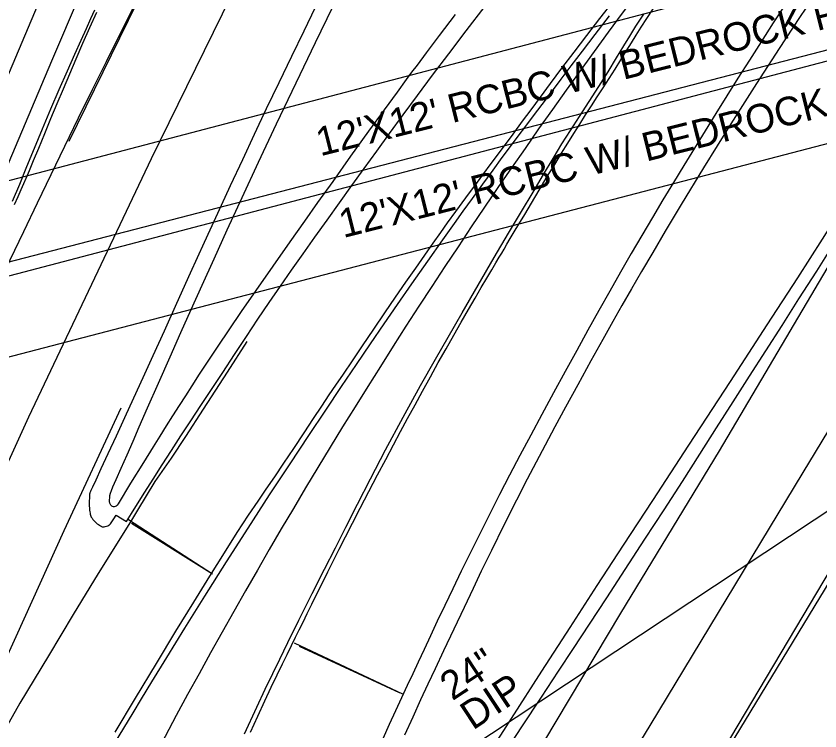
# Model space of a CAD drawing. Extents: x 2100323 to 2109811, y 740376 to 749755.
# Drawn here: x 2106684.4 to 2106796.7, y 745229 to 745328.9 of the extents above; entities that cross this region are included whole.
import ezdxf

# ---------------------------------------------------------------- set-up
doc = ezdxf.new("R2010")
doc.units = 0
for name, color, linetype in [('Exist Horizontal Alignment', 7, 'Continuous'), ('Exist Roads Change in Surface', 7, 'Continuous'), ('Exist Roads Curbs', 7, 'Continuous'), ('Exist Roads EOP', 7, 'Continuous'), ('Exist Roads EOP Other', 7, 'Continuous'), ('Exist Roads EOT', 7, 'Continuous'), ('Exist Structure Major Box Culvert or Tunnel Topo', 7, 'Continuous'), ('Exist Structure Major Box Culvert or Tunnel Topo Text', 7, 'Continuous'), ('Exist Utilities Sanitary Sewer UG Line', 7, 'Continuous'), ('Exist Utilities Sanitary Sewer UG Line Text', 7, 'Continuous')]:
    doc.layers.add(name, color=color, linetype=linetype)

msp = doc.modelspace()

# ---------------------------------------------------------------- linework, layer by layer
at = {"layer": 'Exist Horizontal Alignment'}
msp.add_line((2106661.31, 745021.34), (2106817.12, 745283.35), dxfattribs=at)
for centre, radius, start, end in [((2108123.44, 744613.32), 1593.04, 146.59323, 156.73532), ((2107427.18, 744842.63), 818.51, 140.95358, 155.85557)]:
    msp.add_arc(centre, radius, start, end, dxfattribs=at)
at = {"layer": 'Exist Roads Change in Surface'}
for p, q in [((2106700.52, 745258.01), (2106711.45, 745251.19)), ((2106737.95, 745234.32), (2106723.98, 745240.78))]:
    msp.add_line(p, q, dxfattribs=at)
for points in [[(2106700.06, 745258.53), (2106711.8, 745250.96)], [(2106723.24, 745241.31), (2106738.46, 745234.14)]]:
    msp.add_lwpolyline(points, dxfattribs=at)
at = {"layer": 'Exist Roads Curbs'}
for points in [[(2106796.52, 745332.65), (2106793.88, 745328.67), (2106791.02, 745324.34), (2106787.85, 745319.45), (2106784.28, 745313.81), (2106780.46, 745307.66), (2106777.34, 745302.57), (2106775.08, 745298.81), (2106773.34, 745295.85), (2106771.78, 745293.18), (2106770.38, 745290.77), (2106769.04, 745288.45), (2106767.76, 745286.18), (2106766.37, 745283.69), (2106764.71, 745280.71), (2106762.86, 745277.35), (2106761.16, 745274.23), (2106759.67, 745271.47), (2106758.32, 745268.94), (2106757.04, 745266.53), (2106755.79, 745264.15), (2106754.3, 745261.24), (2106752.53, 745257.73), (2106750.79, 745254.21), (2106749.38, 745251.31), (2106748.23, 745248.9), (2106746.97, 745246.24), (2106745.53, 745243.2), (2106744.11, 745240.2), (2106742.92, 745237.68), (2106741.91, 745235.54), (2106740.88, 745233.32), (2106739.8, 745230.92), (2106738.66, 745228.41)], [(2106683.86, 745303.03), (2106684.88, 745305.4), (2106685.89, 745307.86), (2106686.94, 745310.44), (2106688.06, 745313.13), (2106689.24, 745315.92), (2106690.41, 745318.63), (2106691.54, 745321.22), (2106692.58, 745323.57), (2106693.46, 745325.53), (2106694.19, 745327.14), (2106694.83, 745328.55), (2106695.38, 745329.77)], [(2106745.74, 745329.11), (2106743.48, 745326.14), (2106741.68, 745323.75), (2106740.4, 745322.04), (2106739.65, 745321.03), (2106738.9, 745320.01), (2106737.61, 745318.25), (2106735.8, 745315.79), (2106733.63, 745312.79), (2106731.12, 745309.28), (2106728.63, 745305.78), (2106726.51, 745302.81), (2106724.69, 745300.24), (2106722.63, 745297.32), (2106720.25, 745293.93), (2106717.87, 745290.53), (2106715.84, 745287.58), (2106714.11, 745285.05), (2106712.57, 745282.76), (2106711.18, 745280.68), (2106709.96, 745278.82), (2106708.92, 745277.22), (2106708.03, 745275.83), (2106707.14, 745274.45), (2106706.24, 745273.03), (2106705.34, 745271.6), (2106704.46, 745270.18), (2106703.53, 745268.67), (2106702.19, 745266.5), (2106700.37, 745263.59), (2106698.63, 745260.7), (2106698.48, 745260.54), (2106698.34, 745260.42), (2106698.21, 745260.35), (2106698.08, 745260.31), (2106697.96, 745260.32), (2106697.85, 745260.35), (2106697.76, 745260.4), (2106697.68, 745260.45), (2106697.61, 745260.52), (2106697.56, 745260.61), (2106697.52, 745260.7), (2106697.48, 745260.8), (2106697.44, 745261.04), (2106697.43, 745261.3), (2106697.45, 745261.58), (2106697.48, 745261.88), (2106697.56, 745262.2), (2106697.69, 745262.58), (2106697.9, 745263.08), (2106698.35, 745264.1), (2106699.07, 745265.7), (2106699.9, 745267.59), (2106700.73, 745269.48), (2106701.58, 745271.48), (2106702.75, 745274.14), (2106704.27, 745277.57), (2106705.91, 745281.26), (2106707.41, 745284.66), (2106708.83, 745287.87), (2106710.36, 745291.28), (2106712.03, 745294.95), (2106713.89, 745299), (2106715.96, 745303.51), (2106718.25, 745308.47), (2106720.76, 745313.83), (2106723.5, 745319.57), (2106726.21, 745325.19), (2106728.65, 745330.17)], [(2106749.02, 745223.61), (2106753.6, 745230.72), (2106757.86, 745237.32), (2106761.8, 745243.43), (2106765.6, 745249.29), (2106769.26, 745254.93), (2106773.34, 745261.2), (2106778.4, 745268.94), (2106784.21, 745277.82), (2106789.36, 745285.72), (2106793.62, 745292.31), (2106797.07, 745297.69), (2106799.77, 745301.98), (2106801.95, 745305.52), (2106804.89, 745310.34), (2106808.83, 745316.76), (2106813.13, 745323.73), (2106817.13, 745330.21)], [(2106767.25, 745328.89), (2106765.26, 745326.31), (2106763.46, 745323.96), (2106761.92, 745321.92), (2106760.52, 745320.05), (2106759.16, 745318.25), (2106757.84, 745316.52), (2106756.64, 745314.93), (2106755.55, 745313.48), (2106754.51, 745312.08), (2106753.41, 745310.63), (2106752.26, 745309.1), (2106750.98, 745307.36), (2106749.54, 745305.39), (2106748.09, 745303.4), (2106746.8, 745301.6), (2106745.58, 745299.89), (2106743.96, 745297.61), (2106741.88, 745294.65), (2106739.65, 745291.48), (2106737.63, 745288.57), (2106735.76, 745285.86), (2106733.86, 745283.09), (2106731.89, 745280.2), (2106729.82, 745277.13), (2106727.6, 745273.83), (2106725.22, 745270.26), (2106722.61, 745266.31), (2106719.75, 745261.96), (2106716.75, 745257.34), (2106713.72, 745252.61), (2106710.69, 745247.84), (2106707.89, 745243.37), (2106705.37, 745239.26), (2106703.29, 745235.85), (2106701.86, 745233.48), (2106700.69, 745231.52), (2106693.79, 745220.19)], [(2106716.28, 745228.6), (2106718, 745232.3), (2106719.19, 745234.83), (2106720.24, 745237.03), (2106721.21, 745239.04), (2106722.35, 745241.35), (2106723.89, 745244.45), (2106725.76, 745248.18), (2106727.49, 745251.61), (2106728.99, 745254.58), (2106730.46, 745257.47), (2106732.08, 745260.68), (2106733.88, 745264.22), (2106736, 745268.26), (2106738.47, 745272.83), (2106740.91, 745277.27), (2106742.98, 745280.96), (2106744.74, 745284.03), (2106746.69, 745287.42), (2106748.93, 745291.27), (2106751.18, 745295.13), (2106753.2, 745298.56), (2106754.99, 745301.57), (2106756.62, 745304.29), (2106758.08, 745306.75), (2106759.42, 745308.98), (2106760.66, 745311.01), (2106761.83, 745312.89), (2106763.09, 745314.85), (2106764.45, 745316.94), (2106765.82, 745319.05), (2106767.11, 745321.1), (2106768.3, 745323.03), (2106769.31, 745324.7), (2106770.14, 745326.08), (2106771, 745327.45), (2106772.09, 745329.13)]]:
    msp.add_lwpolyline(points, dxfattribs=at)
at = {"layer": 'Exist Roads EOP'}
for points in [[(2106767.81, 745330.96), (2106765.91, 745328.55), (2106764.08, 745326.18), (2106762.31, 745323.85), (2106760.6, 745321.58), (2106759.03, 745319.47), (2106757.6, 745317.54), (2106756.31, 745315.79), (2106755.12, 745314.18), (2106753.79, 745312.38), (2106752.28, 745310.35), (2106750.59, 745308.1), (2106748.79, 745305.68), (2106747.16, 745303.49), (2106745.77, 745301.59), (2106744.62, 745299.99), (2106743.67, 745298.62), (2106742.63, 745297.14), (2106741.47, 745295.49), (2106740.19, 745293.67), (2106738.79, 745291.69), (2106737.34, 745289.61), (2106735.84, 745287.42), (2106734.3, 745285.14), (2106732.75, 745282.81), (2106731.33, 745280.7), (2106730.1, 745278.86), (2106729.03, 745277.29), (2106728.09, 745275.93), (2106727.06, 745274.39), (2106725.88, 745272.63), (2106724.56, 745270.64), (2106723.12, 745268.47), (2106721.75, 745266.41), (2106720.47, 745264.51), (2106719.28, 745262.77), (2106718.14, 745261.11), (2106716.81, 745259.12), (2106715.24, 745256.7), (2106713.44, 745253.88), (2106711.41, 745250.63), (2106709.15, 745246.98), (2106706.66, 745242.91), (2106703.94, 745238.42), (2106701.03, 745233.59), (2106698.18, 745228.83)], [(2106791.88, 745330.53), (2106790.19, 745327.93), (2106788.49, 745325.3), (2106786.85, 745322.73), (2106785.25, 745320.2), (2106783.69, 745317.72), (2106782.17, 745315.28), (2106780.67, 745312.84), (2106779.18, 745310.43), (2106777.71, 745308.02), (2106776.24, 745305.61), (2106774.77, 745303.18), (2106773.29, 745300.71), (2106771.81, 745298.22), (2106770.33, 745295.69), (2106768.83, 745293.1), (2106767.33, 745290.46), (2106765.82, 745287.75), (2106764.28, 745284.98), (2106762.72, 745282.14), (2106761.12, 745279.21), (2106759.48, 745276.21), (2106757.86, 745273.22), (2106756.29, 745270.31), (2106754.79, 745267.48), (2106753.34, 745264.74), (2106751.94, 745262.04), (2106750.56, 745259.34), (2106749.21, 745256.64), (2106747.87, 745253.94), (2106746.59, 745251.32), (2106745.39, 745248.84), (2106744.27, 745246.52), (2106743.24, 745244.34), (2106742.28, 745242.3), (2106741.39, 745240.39), (2106740.56, 745238.62), (2106739.8, 745236.97), (2106739.04, 745235.35), (2106738.25, 745233.63), (2106737.41, 745231.81), (2106736.53, 745229.9), (2106735.62, 745227.9)], [(2106684.13, 745302.57), (2106684.64, 745303.67), (2106685.08, 745304.64), (2106685.45, 745305.48), (2106685.78, 745306.25), (2106686.22, 745307.3), (2106686.81, 745308.69), (2106687.53, 745310.44), (2106688.37, 745312.48), (2106689.24, 745314.57), (2106690.11, 745316.65), (2106690.98, 745318.73), (2106691.87, 745320.81), (2106692.78, 745322.92), (2106693.71, 745325.07), (2106694.67, 745327.26), (2106695.64, 745329.44)], [(2106726.19, 745330.09), (2106724.58, 745326.78), (2106722.85, 745323.21), (2106721.08, 745319.55), (2106719.34, 745315.92), (2106717.65, 745312.34), (2106715.99, 745308.8), (2106714.31, 745305.17), (2106712.53, 745301.31), (2106710.67, 745297.24), (2106708.71, 745292.94), (2106706.79, 745288.71), (2106705.05, 745284.87), (2106703.47, 745281.4), (2106702.06, 745278.31), (2106700.77, 745275.47), (2106699.53, 745272.76), (2106698.34, 745270.17), (2106697.2, 745267.72), (2106696.22, 745265.6), (2106695.49, 745264.04), (2106695.03, 745263.04), (2106694.82, 745262.59), (2106694.75, 745262.45), (2106694.7, 745262.34), (2106694.67, 745262.28), (2106694.66, 745262.25), (2106694.66, 745262.21), (2106694.65, 745262.07), (2106694.64, 745261.83), (2106694.62, 745261.51), (2106694.6, 745261.14), (2106694.6, 745260.79), (2106694.6, 745260.46), (2106694.62, 745260.14), (2106694.65, 745259.85), (2106694.67, 745259.61), (2106694.7, 745259.41), (2106694.72, 745259.27), (2106694.75, 745259.15), (2106694.81, 745259.01), (2106694.88, 745258.87), (2106694.98, 745258.71), (2106695.1, 745258.55), (2106695.23, 745258.39), (2106695.38, 745258.24), (2106695.54, 745258.09), (2106695.71, 745257.95), (2106695.87, 745257.83), (2106696.02, 745257.72), (2106696.17, 745257.63), (2106696.24, 745257.59), (2106696.32, 745257.56), (2106696.4, 745257.53), (2106696.48, 745257.52), (2106696.57, 745257.51), (2106696.66, 745257.52), (2106696.84, 745257.55), (2106697.02, 745257.6), (2106697.18, 745257.66), (2106697.31, 745257.72), (2106697.41, 745257.8), (2106697.55, 745257.94), (2106697.75, 745258.21), (2106698.02, 745258.61), (2106698.37, 745259.13), (2106699.81, 745258.25), (2106700.5, 745259.36), (2106701.35, 745260.72), (2106702.36, 745262.33), (2106703.52, 745264.18), (2106704.78, 745266.17), (2106706.08, 745268.19), (2106707.41, 745270.23), (2106708.77, 745272.31), (2106710.18, 745274.45), (2106711.67, 745276.71), (2106713.24, 745279.09), (2106714.88, 745281.59), (2106716.55, 745284.1), (2106718.17, 745286.52), (2106719.76, 745288.86), (2106721.32, 745291.12), (2106722.88, 745293.35), (2106724.49, 745295.64), (2106726.14, 745297.97), (2106727.85, 745300.36), (2106729.58, 745302.77), (2106731.3, 745305.18), (2106733.03, 745307.6), (2106734.77, 745310.02), (2106736.55, 745312.49), (2106738.45, 745315.08), (2106740.45, 745317.79), (2106742.57, 745320.6), (2106744.83, 745323.59), (2106747.28, 745326.8), (2106749.92, 745330.24)], [(2106717.12, 745228.82), (2106718.14, 745231.04), (2106719.14, 745233.19), (2106720.04, 745235.12), (2106720.86, 745236.84), (2106721.58, 745238.35), (2106722.24, 745239.69), (2106722.85, 745240.94), (2106723.42, 745242.09), (2106723.94, 745243.14), (2106724.47, 745244.21), (2106725.06, 745245.4), (2106725.71, 745246.72), (2106726.42, 745248.16), (2106727.18, 745249.69), (2106727.95, 745251.23), (2106728.73, 745252.8), (2106729.53, 745254.4), (2106730.39, 745256.11), (2106731.37, 745258.02), (2106732.46, 745260.13), (2106733.66, 745262.43), (2106734.88, 745264.76), (2106736.03, 745266.93), (2106737.11, 745268.96), (2106738.11, 745270.83), (2106739.09, 745272.66), (2106740.12, 745274.54), (2106741.18, 745276.47), (2106742.27, 745278.47), (2106743.38, 745280.46), (2106744.47, 745282.4), (2106745.54, 745284.29), (2106746.59, 745286.12), (2106747.59, 745287.86), (2106748.52, 745289.47), (2106749.38, 745290.94), (2106750.16, 745292.27), (2106750.86, 745293.43), (2106751.43, 745294.4), (2106751.89, 745295.18), (2106752.24, 745295.77), (2106752.56, 745296.32), (2106752.97, 745297), (2106753.44, 745297.8), (2106753.99, 745298.71), (2106754.65, 745299.82), (2106755.45, 745301.16), (2106756.4, 745302.74), (2106757.48, 745304.57), (2106758.6, 745306.44), (2106759.64, 745308.16), (2106760.6, 745309.72), (2106761.48, 745311.14), (2106762.32, 745312.48), (2106763.15, 745313.78), (2106763.97, 745315.06), (2106764.79, 745316.32), (2106765.6, 745317.57), (2106766.42, 745318.84), (2106767.25, 745320.14), (2106768.08, 745321.46), (2106768.89, 745322.75), (2106769.65, 745323.98), (2106770.36, 745325.13), (2106771.02, 745326.22), (2106771.71, 745327.32), (2106772.5, 745328.55), (2106773.39, 745329.89)], [(2106751.99, 745224.87), (2106755.06, 745229.55), (2106757.79, 745233.71), (2106760.17, 745237.33), (2106762.27, 745240.53), (2106764.5, 745243.92), (2106766.91, 745247.6), (2106769.51, 745251.57), (2106772.26, 745255.78), (2106774.93, 745259.89), (2106777.49, 745263.85), (2106779.94, 745267.66), (2106782.28, 745271.34), (2106784.59, 745274.97), (2106786.89, 745278.56), (2106789.16, 745282.12), (2106791.42, 745285.66), (2106793.78, 745289.37), (2106796.26, 745293.25), (2106798.84, 745297.32)]]:
    msp.add_lwpolyline(points, dxfattribs=at)
at = {"layer": 'Exist Roads EOP Other'}
for points in [[(2106697.35, 745353.52), (2106686.96, 745329.37), (2106672.34, 745294.97), (2106661.31, 745268.8), (2106636.53, 745211.2), (2106620.92, 745174.84), (2106604.77, 745136.29), (2106581.76, 745083.38), (2106549.92, 745010.01), (2106522.64, 744946.59)], [(2106585.67, 745081.66), (2106610.54, 745138.91), (2106632.43, 745190.23), (2106661.97, 745258.8), (2106671.27, 745279.96), (2106689.37, 745322.61), (2106697.39, 745341.4), (2106700.38, 745348.89)]]:
    msp.add_lwpolyline(points, dxfattribs=at)
at = {"layer": 'Exist Roads EOT'}
for points in [[(2107112.29, 745790.72), (2107077.58, 745769.65), (2107045.42, 745748.31), (2107012.63, 745724.53), (2106981.51, 745699.83), (2106951.19, 745673.49), (2106922.53, 745646.65), (2106894.56, 745617.77), (2106868.46, 745588.85), (2106842.34, 745557.48), (2106818.73, 745526.53), (2106795.61, 745493.52), (2106770.9, 745455.91), (2106749.15, 745420.1), (2106729.6, 745385.79), (2106709.49, 745347.57), (2106691.74, 745311.35)], [(2107116.84, 745780.9), (2107083.63, 745760.67), (2107050.9, 745738.73), (2107018.54, 745715.05), (2106987, 745689.83), (2106957.44, 745664.09), (2106928.46, 745636.52), (2106902.28, 745609.65), (2106874.84, 745578.88), (2106849.79, 745548.7), (2106825.84, 745517.29), (2106802.83, 745484.33), (2106780.27, 745449.65), (2106759, 745414.99), (2106739.22, 745379.99), (2106720.57, 745344.3), (2106703.26, 745308.94), (2106686.1, 745272.81), (2106669.83, 745237.22), (2106653.54, 745201.01), (2106637.67, 745164.84), (2106621.48, 745127.85), (2106605.88, 745091.2), (2106590.57, 745054.28)], [(2107115.52, 745646.13), (2107085.25, 745619.73), (2107056.27, 745593.37), (2107029.46, 745568.2), (2107001.37, 745540.41), (2106972.82, 745510.46), (2106947.65, 745482.35), (2106921.03, 745450.63), (2106898.64, 745422.23), (2106875.17, 745390.85), (2106851.93, 745357.49), (2106830.01, 745323.32), (2106812, 745294.23), (2106794.33, 745265.09), (2106772.96, 745229.75), (2106752.24, 745195.76), (2106733.19, 745163.5), (2106712.12, 745128.27), (2106691.29, 745093.68), (2106671.27, 745059.68)], [(2107122.01, 745636.81), (2107092.13, 745611.11), (2107063.41, 745584.7), (2107040.05, 745562.85), (2107012.09, 745535.27), (2106986.76, 745508.89), (2106959.82, 745479.2), (2106934.74, 745449.61), (2106910.83, 745419.87), (2106886.62, 745387.34), (2106866.14, 745357.97), (2106844.6, 745325.35), (2106824.29, 745292.88), (2106804.81, 745260.98), (2106781.77, 745223.13), (2106763.74, 745193.24), (2106744.33, 745160.92), (2106722.68, 745124.61), (2106701.77, 745089.27), (2106681.34, 745055.08)], [(2106799.48, 745296.67), (2106782.63, 745268.14), (2106768.85, 745245.43), (2106758.1, 745227.4), (2106744.04, 745204.09), (2106726.5, 745174.58), (2106704.71, 745138.08), (2106682.73, 745100.92), (2106662.6, 745067.19), (2106644.82, 745037.26), (2106635.99, 745022.29)], [(2106716.61, 745283.39), (2106713.85, 745279.11), (2106710.5, 745273.97), (2106708.06, 745270.11), (2106706.05, 745267.11), (2106703.77, 745263.86), (2106701.32, 745259.84), (2106700.35, 745258.2), (2106695.83, 745250.97), (2106692.36, 745245.27), (2106688.88, 745239.49), (2106684.9, 745232.85), (2106682.56, 745228.71), (2106679.08, 745222.76), (2106675.81, 745217.09), (2106671.49, 745209.45), (2106668.15, 745203.23), (2106666.43, 745199.98), (2106663.52, 745194.34)], [(2106699, 745274.1), (2106691.03, 745256.97), (2106684.35, 745242.13), (2106675.83, 745223.55), (2106665.21, 745199.8), (2106655.09, 745177.02), (2106651.52, 745168.35), (2106645.82, 745155.38), (2106639.9, 745141.72), (2106634.18, 745128.66), (2106628.23, 745114.54), (2106622.31, 745100.7), (2106616.31, 745086.54), (2106610.7, 745073.19)]]:
    msp.add_lwpolyline(points, dxfattribs=at)
at = {"layer": 'Exist Structure Major Box Culvert or Tunnel Topo'}
for p, q in [((2106657.78, 745299.21), (2106904.06, 745363.83)), ((2106649.78, 745285.85), (2106894.5, 745349.26)), ((2106648.87, 745283.55), (2106893.53, 745347.74)), ((2106640.59, 745270.11), (2106884.72, 745333.78))]:
    msp.add_line(p, q, dxfattribs=at)
at = {"layer": 'Exist Utilities Sanitary Sewer UG Line'}
msp.add_line((2106619.1, 745141.57), (2106826.19, 745278.51), dxfattribs=at)

# ---------------------------------------------------------------- texts
at = {"layer": 'Exist Structure Major Box Culvert or Tunnel Topo Text'}
for p in [(2106726.88, 745309.27), (2106730.09, 745297.85)]:
    msp.add_text("12'X12' RCBC W/ BEDROCK FLOOR", height=4, rotation=14.1547, dxfattribs=at).set_placement(p)
at = {"layer": 'Exist Utilities Sanitary Sewer UG Line Text'}
for s, p in [('24"', (2106745.34, 745233.13)), ('DIP', (2106748.2, 745229.02))]:
    msp.add_text(s, height=4, rotation=33.4751, dxfattribs=at).set_placement(p)

doc.saveas('drawing.dxf')
